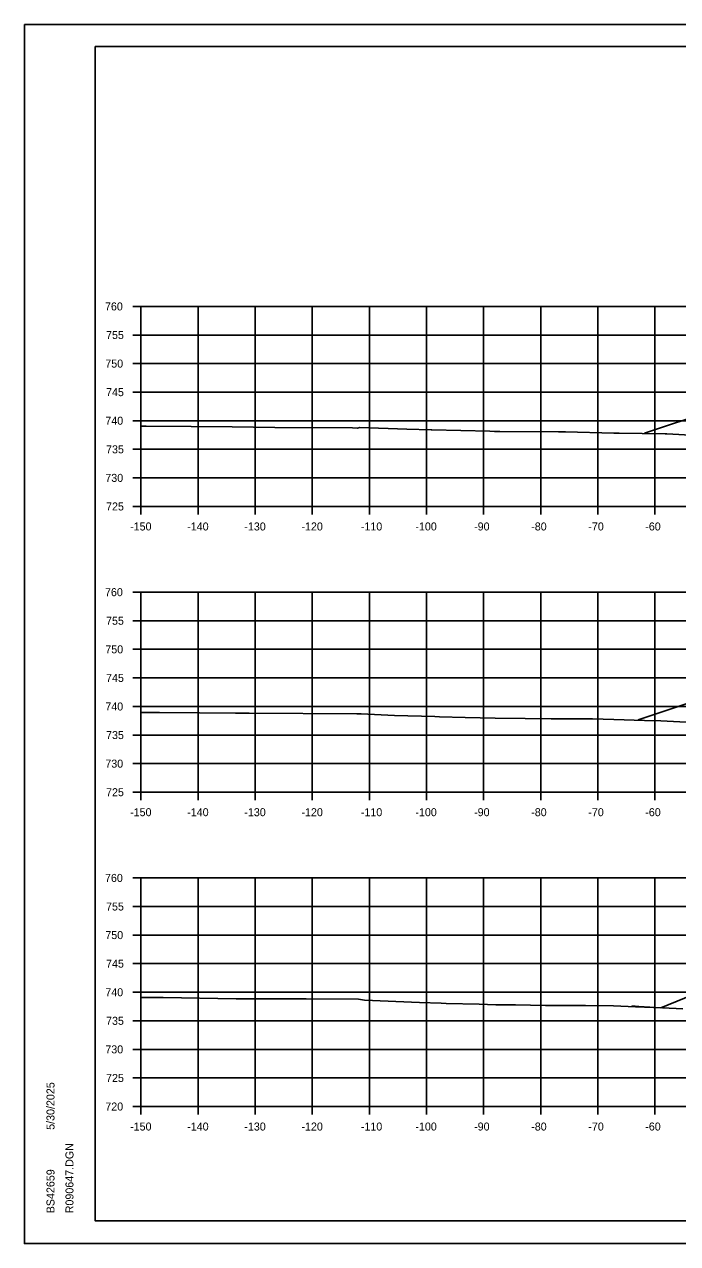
# Model space of a CAD drawing. Extents: x 1202951 to 1376887, y 378065 to 728038.
# Drawn here: x 1369946.3 to 1370060.7, y 381111.6 to 381324.9 of the extents above; entities that cross this region are included whole.
import ezdxf

# ---------------------------------------------------------------- set-up
doc = ezdxf.new("R2010")
doc.units = 0
for name, color, linetype in [('R_Axis', 7, 'Continuous'), ('R_Axis Annot', 7, 'Continuous'), ('R_Exist Surface', 7, 'Continuous'), ('R_Fin Surface', 7, 'Continuous'), ('R_Grid', 7, 'Continuous'), ('R_No Plot', 7, 'Continuous')]:
    doc.layers.add(name, color=color, linetype=linetype)

msp = doc.modelspace()

# ---------------------------------------------------------------- linework, layer by layer
at = {"layer": 'R_Axis'}
for p, q in [((1369965.3, 381275.54), (1369966.7, 381275.54)), ((1369966.7, 381240.54), (1369966.7, 381275.54)), ((1369965.3, 381270.54), (1369966.7, 381270.54)), ((1369965.3, 381265.54), (1369966.7, 381265.54)), ((1369965.3, 381260.54), (1369966.7, 381260.54)), ((1369965.3, 381255.54), (1369966.7, 381255.54)), ((1369965.3, 381250.54), (1369966.7, 381250.54)), ((1369965.3, 381245.54), (1369966.7, 381245.54)), ((1369965.3, 381240.54), (1369966.7, 381240.54)), ((1369966.7, 381240.54), (1370266.7, 381240.54)), ((1369966.7, 381239.14), (1369966.7, 381240.54)), ((1369976.7, 381239.14), (1369976.7, 381240.54)), ((1369986.7, 381239.14), (1369986.7, 381240.54)), ((1369996.7, 381239.14), (1369996.7, 381240.54)), ((1370006.7, 381239.14), (1370006.7, 381240.54)), ((1370016.7, 381239.14), (1370016.7, 381240.54)), ((1370026.7, 381239.14), (1370026.7, 381240.54)), ((1370036.7, 381239.14), (1370036.7, 381240.54)), ((1370046.7, 381239.14), (1370046.7, 381240.54)), ((1370056.7, 381239.14), (1370056.7, 381240.54)), ((1369965.3, 381225.54), (1369966.7, 381225.54)), ((1369966.7, 381190.54), (1369966.7, 381225.54)), ((1369965.3, 381220.54), (1369966.7, 381220.54)), ((1369965.3, 381215.54), (1369966.7, 381215.54)), ((1369965.3, 381210.54), (1369966.7, 381210.54)), ((1369965.3, 381205.54), (1369966.7, 381205.54)), ((1369965.3, 381200.54), (1369966.7, 381200.54)), ((1369965.3, 381195.54), (1369966.7, 381195.54)), ((1369965.3, 381190.54), (1369966.7, 381190.54)), ((1369966.7, 381190.54), (1370266.7, 381190.54)), ((1369966.7, 381189.14), (1369966.7, 381190.54)), ((1369976.7, 381189.14), (1369976.7, 381190.54)), ((1369986.7, 381189.14), (1369986.7, 381190.54)), ((1369996.7, 381189.14), (1369996.7, 381190.54)), ((1370006.7, 381189.14), (1370006.7, 381190.54)), ((1370016.7, 381189.14), (1370016.7, 381190.54)), ((1370026.7, 381189.14), (1370026.7, 381190.54)), ((1370036.7, 381189.14), (1370036.7, 381190.54)), ((1370046.7, 381189.14), (1370046.7, 381190.54)), ((1370056.7, 381189.14), (1370056.7, 381190.54)), ((1369965.3, 381175.54), (1369966.7, 381175.54)), ((1369966.7, 381135.54), (1369966.7, 381175.54)), ((1369965.3, 381170.54), (1369966.7, 381170.54)), ((1369965.3, 381165.54), (1369966.7, 381165.54)), ((1369965.3, 381160.54), (1369966.7, 381160.54)), ((1369965.3, 381155.54), (1369966.7, 381155.54)), ((1369965.3, 381150.54), (1369966.7, 381150.54)), ((1369965.3, 381145.54), (1369966.7, 381145.54)), ((1369965.3, 381140.54), (1369966.7, 381140.54)), ((1369965.3, 381135.54), (1369966.7, 381135.54)), ((1369966.7, 381135.54), (1370266.7, 381135.54)), ((1369966.7, 381134.14), (1369966.7, 381135.54)), ((1369976.7, 381134.14), (1369976.7, 381135.54)), ((1369986.7, 381134.14), (1369986.7, 381135.54)), ((1369996.7, 381134.14), (1369996.7, 381135.54)), ((1370006.7, 381134.14), (1370006.7, 381135.54)), ((1370016.7, 381134.14), (1370016.7, 381135.54)), ((1370026.7, 381134.14), (1370026.7, 381135.54)), ((1370036.7, 381134.14), (1370036.7, 381135.54)), ((1370046.7, 381134.14), (1370046.7, 381135.54)), ((1370056.7, 381134.14), (1370056.7, 381135.54))]:
    msp.add_line(p, q, dxfattribs=at)
at = {"layer": 'R_Exist Surface'}
for points in [[(1369966.7, 381254.6), (1369967.6, 381254.59), (1369975.5, 381254.52), (1369982.66, 381254.46), (1369990.17, 381254.37), (1370003.77, 381254.32), (1370004.64, 381254.26), (1370005.05, 381254.33), (1370013.24, 381254.07), (1370017.52, 381253.95), (1370017.66, 381253.94), (1370027.77, 381253.69), (1370028.64, 381253.67), (1370029.52, 381253.66), (1370039.81, 381253.61), (1370041.04, 381253.6), (1370049.49, 381253.39), (1370050.42, 381253.35), (1370058.52, 381253.24), (1370058.79, 381253.22), (1370063.99, 381252.94)], [(1369966.7, 381204.51), (1369968.27, 381204.48), (1369969.96, 381204.46), (1369976.97, 381204.41), (1369983.29, 381204.37), (1369984.34, 381204.36), (1369985.64, 381204.35), (1370004.51, 381204.28), (1370005.26, 381204.23), (1370011.08, 381203.98), (1370018.15, 381203.79), (1370018.96, 381203.74), (1370023.47, 381203.63), (1370028.72, 381203.5), (1370034, 381203.42), (1370038.55, 381203.4), (1370045.76, 381203.37), (1370049.48, 381203.27), (1370054.86, 381203.06), (1370057.74, 381203.02), (1370062.15, 381202.79)], [(1369966.7, 381154.62), (1369968.72, 381154.59), (1369970.6, 381154.59), (1369983.35, 381154.4), (1369984.81, 381154.4), (1369995.64, 381154.41), (1370004.8, 381154.34), (1370005.86, 381154.18), (1370015.49, 381153.77), (1370019.29, 381153.63), (1370020.17, 381153.57), (1370025.93, 381153.43), (1370028.86, 381153.35), (1370032.3, 381153.31), (1370037.54, 381153.23), (1370044.52, 381153.2), (1370049.46, 381153.15), (1370053.31, 381152.99), (1370058.05, 381152.83), (1370061.57, 381152.65)]]:
    msp.add_lwpolyline(points, dxfattribs=at)
at = {"layer": 'R_Fin Surface'}
for points in [[(1370054.9, 381253.34), (1370078.13, 381261.07)], [(1370053.75, 381203.22), (1370076.02, 381210.64)], [(1370052.68, 381153.14), (1370053.89, 381153.06), (1370057.74, 381152.79), (1370078.15, 381161.17)]]:
    msp.add_lwpolyline(points, dxfattribs=at)
at = {"layer": 'R_Grid'}
for p, q in [((1369966.7, 381275.54), (1370266.7, 381275.54)), ((1369966.7, 381240.54), (1369966.7, 381275.54)), ((1369976.7, 381240.54), (1369976.7, 381275.54)), ((1369986.7, 381240.54), (1369986.7, 381275.54)), ((1369996.7, 381240.54), (1369996.7, 381275.54)), ((1370006.7, 381240.54), (1370006.7, 381275.54)), ((1370016.7, 381240.54), (1370016.7, 381275.54)), ((1370026.7, 381240.54), (1370026.7, 381275.54)), ((1370036.7, 381240.54), (1370036.7, 381275.54)), ((1370046.7, 381240.54), (1370046.7, 381275.54)), ((1370056.7, 381240.54), (1370056.7, 381275.54)), ((1369966.7, 381270.54), (1370266.7, 381270.54)), ((1369966.7, 381265.54), (1370266.7, 381265.54)), ((1369966.7, 381260.54), (1370266.7, 381260.54)), ((1369966.7, 381255.54), (1370266.7, 381255.54)), ((1369966.7, 381250.54), (1370266.7, 381250.54)), ((1369966.7, 381245.54), (1370266.7, 381245.54)), ((1369966.7, 381240.54), (1370266.7, 381240.54)), ((1369966.7, 381225.54), (1370266.7, 381225.54)), ((1369966.7, 381190.54), (1369966.7, 381225.54)), ((1369976.7, 381190.54), (1369976.7, 381225.54)), ((1369986.7, 381190.54), (1369986.7, 381225.54)), ((1369996.7, 381190.54), (1369996.7, 381225.54)), ((1370006.7, 381190.54), (1370006.7, 381225.54)), ((1370016.7, 381190.54), (1370016.7, 381225.54)), ((1370026.7, 381190.54), (1370026.7, 381225.54)), ((1370036.7, 381190.54), (1370036.7, 381225.54)), ((1370046.7, 381190.54), (1370046.7, 381225.54)), ((1370056.7, 381190.54), (1370056.7, 381225.54)), ((1369966.7, 381220.54), (1370266.7, 381220.54)), ((1369966.7, 381215.54), (1370266.7, 381215.54)), ((1369966.7, 381210.54), (1370266.7, 381210.54)), ((1369966.7, 381205.54), (1370266.7, 381205.54)), ((1369966.7, 381200.54), (1370266.7, 381200.54)), ((1369966.7, 381195.54), (1370266.7, 381195.54)), ((1369966.7, 381190.54), (1370266.7, 381190.54)), ((1369966.7, 381175.54), (1370266.7, 381175.54)), ((1369966.7, 381135.54), (1369966.7, 381175.54)), ((1369976.7, 381135.54), (1369976.7, 381175.54)), ((1369986.7, 381135.54), (1369986.7, 381175.54)), ((1369996.7, 381135.54), (1369996.7, 381175.54)), ((1370006.7, 381135.54), (1370006.7, 381175.54)), ((1370016.7, 381135.54), (1370016.7, 381175.54)), ((1370026.7, 381135.54), (1370026.7, 381175.54)), ((1370036.7, 381135.54), (1370036.7, 381175.54)), ((1370046.7, 381135.54), (1370046.7, 381175.54)), ((1370056.7, 381135.54), (1370056.7, 381175.54)), ((1369966.7, 381170.54), (1370266.7, 381170.54)), ((1369966.7, 381165.54), (1370266.7, 381165.54)), ((1369966.7, 381160.54), (1370266.7, 381160.54)), ((1369966.7, 381155.54), (1370266.7, 381155.54)), ((1369966.7, 381150.54), (1370266.7, 381150.54)), ((1369966.7, 381145.54), (1370266.7, 381145.54)), ((1369966.7, 381140.54), (1370266.7, 381140.54)), ((1369966.7, 381135.54), (1370266.7, 381135.54))]:
    msp.add_line(p, q, dxfattribs=at)
at = {"layer": 'R_No Plot'}
for p, q in [((1369946.3, 381324.89), (1370279.63, 381324.89)), ((1369958.7, 381321), (1370274.88, 381321)), ((1369958.7, 381115.54), (1369958.7, 381321)), ((1369958.7, 381115.54), (1369958.7, 381115.54)), ((1370274.88, 381115.54), (1369958.7, 381115.54)), ((1369946.3, 381111.56), (1370279.63, 381111.56))]:
    msp.add_line(p, q, dxfattribs=at)
for points in [[(1369946.29, 381324.89), (1370279.63, 381324.89), (1370279.63, 381111.55), (1369946.29, 381111.55)], [(1370192.62, 381321), (1370212.24, 381321), (1370212.24, 381311.12), (1370228.35, 381311.12), (1370251.55, 381311.12), (1370251.55, 381286.78), (1370274.88, 381286.78), (1370274.88, 381115.54), (1369958.7, 381115.54), (1369958.7, 381321)]]:
    msp.add_lwpolyline(points, close=True, dxfattribs=at)

# ---------------------------------------------------------------- texts
at = {"layer": 'R_Axis Annot'}
for s, p in [('760', (1369960.41, 381274.84)), ('755', (1369960.6, 381269.84)), ('750', (1369960.47, 381264.84)), ('745', (1369960.6, 381259.84)), ('740', (1369960.47, 381254.84)), ('735', (1369960.6, 381249.84)), ('730', (1369960.47, 381244.84)), ('725', (1369960.6, 381239.84)), ('-150', (1369964.81, 381236.34)), ('-140', (1369974.81, 381236.34)), ('-130', (1369984.81, 381236.34)), ('-120', (1369994.81, 381236.34)), ('-110', (1370005.21, 381236.34)), ('-100', (1370014.76, 381236.34)), ('-90', (1370025.04, 381236.34)), ('-80', (1370035.04, 381236.34)), ('-70', (1370045.04, 381236.34)), ('-60', (1370055.01, 381236.34)), ('760', (1369960.41, 381224.84)), ('755', (1369960.6, 381219.84)), ('750', (1369960.47, 381214.84)), ('745', (1369960.6, 381209.84)), ('740', (1369960.47, 381204.84)), ('735', (1369960.6, 381199.84)), ('730', (1369960.47, 381194.84)), ('725', (1369960.6, 381189.84)), ('-150', (1369964.81, 381186.34)), ('-140', (1369974.81, 381186.34)), ('-130', (1369984.81, 381186.34)), ('-120', (1369994.81, 381186.34)), ('-110', (1370005.21, 381186.34)), ('-100', (1370014.76, 381186.34)), ('-90', (1370025.04, 381186.34)), ('-80', (1370035.04, 381186.34)), ('-70', (1370045.04, 381186.34)), ('-60', (1370055.01, 381186.34)), ('760', (1369960.41, 381174.84)), ('755', (1369960.6, 381169.84)), ('750', (1369960.47, 381164.84)), ('745', (1369960.6, 381159.84)), ('740', (1369960.47, 381154.84)), ('735', (1369960.6, 381149.84)), ('730', (1369960.47, 381144.84)), ('725', (1369960.6, 381139.84)), ('720', (1369960.47, 381134.84)), ('-150', (1369964.81, 381131.34)), ('-140', (1369974.81, 381131.34)), ('-130', (1369984.81, 381131.34)), ('-120', (1369994.81, 381131.34)), ('-110', (1370005.21, 381131.34)), ('-100', (1370014.76, 381131.34)), ('-90', (1370025.04, 381131.34)), ('-80', (1370035.04, 381131.34)), ('-70', (1370045.04, 381131.34)), ('-60', (1370055.01, 381131.34))]:
    msp.add_text(s, height=1.4, dxfattribs=at).set_placement(p)
at = {"layer": 'R_No Plot'}
for s, p in [('5/30/2025', (1369951.57, 381131.46)), ('R090647.DGN', (1369954.89, 381116.86)), ('BS42659', (1369951.57, 381116.86))]:
    msp.add_text(s, height=1.4, rotation=90, dxfattribs=at).set_placement(p)

doc.saveas('drawing.dxf')
